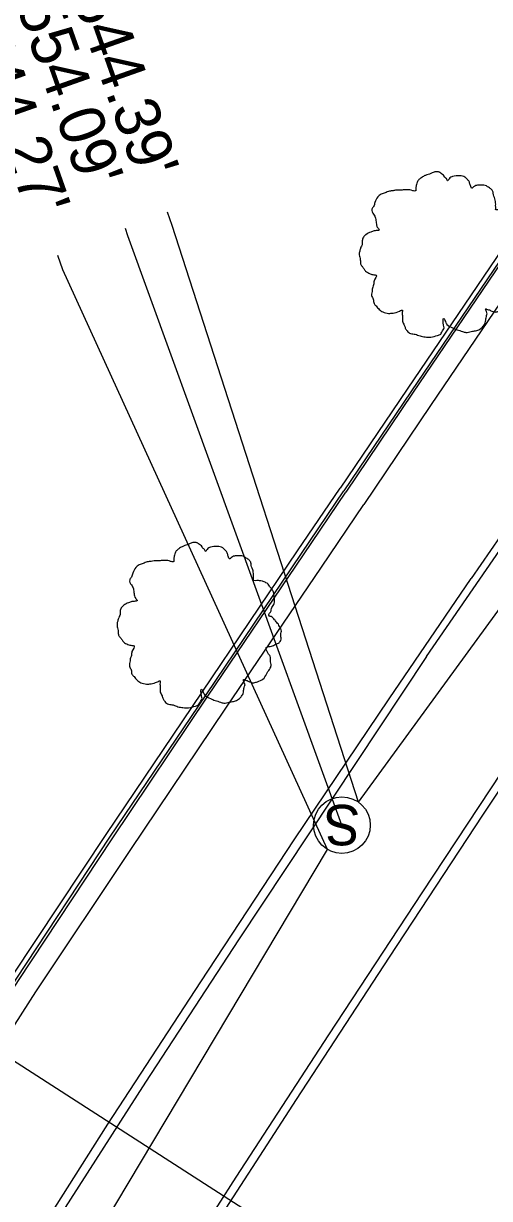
# Model space of a CAD drawing. Extents: x 2004847 to 2009016, y 1134161 to 1140101.
# Drawn here: x 2007937.9 to 2007979, y 1139162.8 to 1139266.5 of the extents above; entities that cross this region are included whole.
import ezdxf

# ---------------------------------------------------------------- set-up
doc = ezdxf.new("R2010")
doc.units = 0
for name, color, linetype in [('RD_EX_Curb', 7, 'Continuous'), ('RD_EX_DR_Pipe', 7, 'Continuous'), ('RD_EX_Pavement_Markings', 7, 'Continuous'), ('RD_EX_Road', 7, 'Continuous'), ('RD_EX_SU_Sewer', 7, 'Continuous'), ('RD_EX_UT', 7, 'Continuous'), ('RD_EX_VEG', 7, 'Continuous'), ('RD_Sketch2', 7, 'Continuous')]:
    doc.layers.add(name, color=color, linetype=linetype)

msp = doc.modelspace()

# ---------------------------------------------------------------- linework, layer by layer
at = {"layer": 'RD_EX_Curb'}
for points in [[(2008147.05, 1139457.63), (2008142.1, 1139452.03), (2008132.19, 1139440.78), (2008122.29, 1139429.45), (2008112.4, 1139418.06), (2008102.57, 1139406.58), (2008092.86, 1139395.05), (2008086.98, 1139387.9), (2008061.17, 1139355.61), (2008051.82, 1139343.7), (2008042.56, 1139331.81), (2008033.39, 1139319.85), (2008024.2, 1139307.82), (2008015.14, 1139295.8), (2008006.19, 1139283.63), (2007997.4, 1139271.42), (2007988.73, 1139259.12), (2007980.17, 1139246.69), (2007971.74, 1139234.24), (2007965.84, 1139225.5)], [(2008147.33, 1139457.38), (2008142.38, 1139451.77), (2008132.47, 1139440.54), (2008122.59, 1139429.19), (2008112.68, 1139417.82), (2008102.89, 1139406.32), (2008093.19, 1139394.77), (2008087.28, 1139387.66), (2008061.46, 1139355.38), (2008052.12, 1139343.47), (2008042.89, 1139331.55), (2008033.72, 1139319.6), (2008024.54, 1139307.57), (2008015.49, 1139295.54), (2008006.55, 1139283.38), (2007997.72, 1139271.19), (2007989.08, 1139258.88), (2007980.5, 1139246.46), (2007972.07, 1139234.01), (2007966.16, 1139225.27)], [(2008147.54, 1139457.19), (2008142.57, 1139451.61), (2008132.67, 1139440.36), (2008122.79, 1139429.01), (2008112.91, 1139417.63), (2008103.09, 1139406.14), (2008093.43, 1139394.57), (2008087.52, 1139387.46), (2008061.63, 1139355.25), (2008052.3, 1139343.33), (2008043.07, 1139331.42), (2008033.88, 1139319.47), (2008024.69, 1139307.46), (2008015.68, 1139295.4), (2008006.73, 1139283.25), (2007997.9, 1139271.07), (2007989.23, 1139258.77), (2007980.65, 1139246.35), (2007972.22, 1139233.9), (2007966.32, 1139225.16)], [(2007851.74, 1139039.76), (2007859.24, 1139052.98), (2007866.61, 1139066.11), (2007873.99, 1139079.28), (2007881.46, 1139092.4), (2007889.19, 1139105.44), (2007896.87, 1139118.33), (2007904.72, 1139131.27), (2007912.69, 1139144.1), (2007920.68, 1139156.93), (2007928.66, 1139169.64), (2007936.89, 1139182.44), (2007945.18, 1139194.94), (2007953.65, 1139207.52), (2007962.07, 1139219.98), (2007965.84, 1139225.5)], [(2007852.17, 1139039.53), (2007859.64, 1139052.76), (2007866.98, 1139065.9), (2007874.37, 1139079.07), (2007881.83, 1139092.18), (2007889.55, 1139105.22), (2007897.24, 1139118.11), (2007905.04, 1139131.08), (2007913.02, 1139143.89), (2007921.07, 1139156.68), (2007929.04, 1139169.4), (2007937.26, 1139182.2), (2007945.52, 1139194.72), (2007954.01, 1139207.28), (2007962.42, 1139219.75), (2007966.16, 1139225.27)], [(2007852.4, 1139039.41), (2007859.85, 1139052.64), (2007867.2, 1139065.77), (2007874.59, 1139078.94), (2007882.05, 1139092.06), (2007889.77, 1139105.09), (2007897.44, 1139117.99), (2007905.23, 1139130.96), (2007913.16, 1139143.81), (2007921.23, 1139156.58), (2007929.25, 1139169.27), (2007937.47, 1139182.06), (2007945.72, 1139194.58), (2007954.17, 1139207.17), (2007962.6, 1139219.62), (2007966.32, 1139225.16)]]:
    msp.add_lwpolyline(points, dxfattribs=at)
at = {"layer": 'RD_EX_DR_Pipe'}
msp.add_line((2007976.72, 1139149.41), (2007900.5, 1139198.52), dxfattribs=at)
at = {"layer": 'RD_EX_Pavement_Markings'}
for points in [[(2007973.46, 1139210.66), (2007982.28, 1139223.44), (2007990.81, 1139235.78), (2007999.38, 1139248.08), (2008008.08, 1139260.31), (2008016.79, 1139272.51), (2008025.63, 1139284.63), (2008034.56, 1139296.69), (2008043.5, 1139308.73), (2008052.62, 1139320.64), (2008061.76, 1139332.53), (2008070.97, 1139344.37), (2008080.36, 1139356.07), (2008089.77, 1139367.76), (2008099.32, 1139379.32), (2008108.89, 1139390.87), (2008118.51, 1139402.38), (2008128.29, 1139413.75), (2008138.1, 1139425.1), (2008148.01, 1139436.36), (2008157.99, 1139447.56), (2008167.91, 1139458.51)], [(2008152.69, 1139442.67), (2008142.4, 1139431.03), (2008132.52, 1139419.74), (2008122.73, 1139408.38), (2008113.04, 1139396.93), (2008103.43, 1139385.41), (2008093.91, 1139373.81), (2008084.44, 1139362.18), (2008075.07, 1139350.47), (2008065.73, 1139338.73), (2008056.54, 1139326.88), (2008047.42, 1139314.97), (2008038.37, 1139303.01), (2008029.45, 1139290.95), (2008020.58, 1139278.85), (2008011.82, 1139266.67), (2008003.11, 1139254.46), (2007994.46, 1139242.21), (2007985.9, 1139229.89), (2007977.39, 1139217.54)], [(2007820.16, 1138947.4), (2007826.83, 1138960.83), (2007833.55, 1138974.24), (2007840.43, 1138987.57), (2007847.34, 1139000.89), (2007854.38, 1139014.13), (2007861.47, 1139027.35), (2007868.59, 1139040.55), (2007875.89, 1139053.66), (2007883.24, 1139066.73), (2007890.69, 1139079.75), (2007898.22, 1139092.72), (2007905.89, 1139105.61), (2007913.58, 1139118.49), (2007921.39, 1139131.3), (2007929.29, 1139144.05), (2007937.31, 1139156.73), (2007945.33, 1139169.4), (2007953.55, 1139181.95), (2007961.78, 1139194.49), (2007970.17, 1139206.92), (2007977.39, 1139217.54)], [(2007973.46, 1139210.66), (2007965.17, 1139198.16), (2007956.87, 1139185.66), (2007948.65, 1139173.11), (2007940.57, 1139160.48), (2007932.49, 1139147.84), (2007924.57, 1139135.1), (2007916.73, 1139122.31), (2007908.97, 1139109.48), (2007901.36, 1139096.55), (2007893.75, 1139083.62), (2007886.25, 1139070.63), (2007878.89, 1139057.56), (2007871.56, 1139044.47), (2007864.4, 1139031.29), (2007857.28, 1139018.09), (2007850.19, 1139004.87), (2007843.29, 1138991.55), (2007836.39, 1138978.23)], [(2007986.72, 1139209.15), (2007978.4, 1139196.67), (2007970.16, 1139184.14), (2007961.96, 1139171.58), (2007953.8, 1139158.99), (2007945.77, 1139146.32), (2007937.75, 1139133.65), (2007929.91, 1139120.86), (2007922.12, 1139108.04), (2007914.38, 1139095.19), (2007906.86, 1139082.21), (2007899.34, 1139069.23), (2007891.95, 1139056.18), (2007884.58, 1139043.12), (2007877.35, 1139029.97), (2007870.18, 1139016.79), (2007863.13, 1139003.56), (2007856.12, 1138990.3), (2007849.26, 1138976.96), (2007842.46, 1138963.59), (2007835.74, 1138950.18)], [(2007831.32, 1138942.8), (2007838.01, 1138956.23), (2007844.73, 1138969.64), (2007851.64, 1138982.96), (2007858.55, 1138996.27), (2007865.52, 1139009.55), (2007872.67, 1139022.73), (2007879.83, 1139035.92), (2007887.17, 1139049), (2007894.57, 1139062.05), (2007901.97, 1139075.1), (2007909.48, 1139088.08), (2007917.07, 1139101.02), (2007924.77, 1139113.89), (2007932.64, 1139126.66), (2007940.53, 1139139.42), (2007948.57, 1139152.08), (2007956.67, 1139164.71), (2007964.82, 1139177.29), (2007973.08, 1139189.82), (2007983.12, 1139205.05)]]:
    msp.add_lwpolyline(points, dxfattribs=at)
at = {"layer": 'RD_EX_Road'}
for points in [[(2008148.91, 1139455.96), (2008143.96, 1139450.38), (2008134.06, 1139439.13), (2008124.21, 1139427.76), (2008114.34, 1139416.4), (2008104.53, 1139404.93), (2008094.87, 1139393.37), (2008088.97, 1139386.27), (2008063.15, 1139354.04), (2008053.82, 1139342.15), (2008044.57, 1139330.26), (2008035.4, 1139318.33), (2008026.2, 1139306.35), (2008017.19, 1139294.3), (2008008.25, 1139282.15), (2007999.47, 1139269.95), (2007990.81, 1139257.66), (2007982.24, 1139245.25), (2007973.81, 1139232.81), (2007967.91, 1139224.07)], [(2007854.06, 1139038.51), (2007861.51, 1139051.72), (2007868.85, 1139064.84), (2007876.23, 1139078), (2007883.69, 1139091.1), (2007891.4, 1139104.12), (2007899.06, 1139117.02), (2007906.85, 1139129.97), (2007914.77, 1139142.81), (2007922.77, 1139155.61), (2007930.78, 1139168.29), (2007938.99, 1139181.07), (2007947.3, 1139193.55), (2007955.76, 1139206.1), (2007964.18, 1139218.54), (2007967.91, 1139224.07)]]:
    msp.add_lwpolyline(points, dxfattribs=at)
at = {"layer": 'RD_EX_SU_Sewer'}
msp.add_circle((2007965.99, 1139195.78), 2.5, dxfattribs=at)
at = {"layer": 'RD_EX_UT'}
for p, q in [((2007967.46, 1139197.8), (2008044.58, 1139303.82)), ((2007865.16, 1139026.69), (2007964.71, 1139193.63))]:
    msp.add_line(p, q, dxfattribs=at)
at = {"layer": 'RD_EX_VEG'}
for points in [[(2007974.58, 1139253.41), (2007974.28, 1139253.43), (2007973.95, 1139253.33), (2007973.7, 1139253.23), (2007973.48, 1139253.16), (2007973.25, 1139253.06), (2007972.95, 1139252.88), (2007972.73, 1139252.68), (2007972.6, 1139252.43), (2007972.55, 1139252.21), (2007972.5, 1139251.93), (2007972.5, 1139251.76), (2007972.38, 1139251.73), (2007972.23, 1139251.76), (2007971.98, 1139251.83), (2007971.73, 1139251.83), (2007971.48, 1139251.83), (2007971.13, 1139251.81), (2007970.78, 1139251.81), (2007970.5, 1139251.76), (2007970.18, 1139251.71), (2007969.8, 1139251.58), (2007969.45, 1139251.46), (2007969.15, 1139251.21), (2007968.9, 1139250.73), (2007968.78, 1139250.38), (2007968.63, 1139250.13), (2007968.78, 1139249.68), (2007968.95, 1139249.33), (2007968.98, 1139249.13), (2007969.05, 1139248.71), (2007969.15, 1139248.48), (2007969.28, 1139248.28), (2007969.2, 1139248.26), (2007968.83, 1139248.21), (2007968.53, 1139248.11), (2007968.11, 1139247.88), (2007967.88, 1139247.66), (2007967.78, 1139247.33), (2007967.76, 1139246.98), (2007967.66, 1139246.78), (2007967.58, 1139246.51), (2007967.56, 1139246.43), (2007967.51, 1139246.11), (2007967.61, 1139245.66), (2007967.63, 1139245.31), (2007967.76, 1139245.09), (2007967.91, 1139244.91), (2007968.08, 1139244.66), (2007968.48, 1139244.44), (2007968.8, 1139244.34), (2007969, 1139244.31), (2007968.83, 1139243.81), (2007968.78, 1139243.46), (2007968.66, 1139243.06), (2007968.66, 1139242.99), (2007968.61, 1139242.51), (2007968.75, 1139242.19), (2007968.83, 1139241.81), (2007969, 1139241.59), (2007969.28, 1139241.29), (2007969.6, 1139241.06), (2007970.1, 1139240.94), (2007970.5, 1139240.96), (2007971.08, 1139241.14), (2007971.33, 1139241.21), (2007971.3, 1139241.04), (2007971.33, 1139240.66), (2007971.33, 1139240.24), (2007971.48, 1139239.91), (2007971.58, 1139239.64), (2007971.73, 1139239.39), (2007972.05, 1139239.16), (2007972.45, 1139239.09), (2007972.88, 1139238.94), (2007973.33, 1139238.86), (2007973.83, 1139238.84), (2007974.43, 1139238.99), (2007974.7, 1139239.11), (2007974.8, 1139239.29), (2007975, 1139239.66), (2007974.95, 1139239.89), (2007974.98, 1139240.49), (2007975.08, 1139240.31), (2007975.25, 1139239.96), (2007975.75, 1139239.66), (2007976.15, 1139239.49), (2007976.63, 1139239.34), (2007976.93, 1139239.26), (2007977.4, 1139239.34), (2007977.78, 1139239.41), (2007978.15, 1139239.54), (2007978.45, 1139239.81), (2007978.63, 1139240.09), (2007978.68, 1139240.36), (2007978.75, 1139240.74), (2007978.8, 1139240.91)], [(2007978.8, 1139240.91), (2007978.73, 1139241.09), (2007978.68, 1139241.34), (2007978.75, 1139241.31), (2007978.93, 1139241.26), (2007979.2, 1139241.14), (2007979.43, 1139241.06), (2007979.75, 1139241.09), (2007980.03, 1139241.19), (2007980.47, 1139241.46), (2007980.75, 1139241.94), (2007981.02, 1139242.34), (2007981.1, 1139242.66), (2007981.05, 1139242.89), (2007981.02, 1139243.39), (2007980.82, 1139243.64), (2007980.77, 1139243.76), (2007980.67, 1139244.16), (2007980.75, 1139244.21), (2007981.02, 1139244.26), (2007981.4, 1139244.39), (2007981.67, 1139244.51), (2007981.9, 1139244.69), (2007981.97, 1139244.91), (2007981.95, 1139245.31), (2007982, 1139245.71), (2007981.92, 1139245.86), (2007981.82, 1139246.01), (2007981.75, 1139246.21), (2007981.6, 1139246.36), (2007981.5, 1139246.51), (2007981.4, 1139246.61), (2007981.27, 1139246.76), (2007981.1, 1139246.88), (2007980.95, 1139246.93), (2007980.9, 1139247.08), (2007981.05, 1139247.28), (2007981.1, 1139247.38), (2007981.12, 1139247.61), (2007981.35, 1139247.96), (2007981.4, 1139248.36), (2007981.35, 1139248.78), (2007981.3, 1139249.06), (2007981.15, 1139249.33), (2007980.95, 1139249.58), (2007980.82, 1139249.76), (2007980.65, 1139249.88), (2007980.32, 1139250.01), (2007980.08, 1139250.06), (2007979.73, 1139250.06), (2007979.53, 1139250.11), (2007979.55, 1139250.16), (2007979.55, 1139250.31), (2007979.55, 1139250.58), (2007979.48, 1139251.03), (2007979.33, 1139251.53), (2007979.33, 1139251.56), (2007979.23, 1139251.81), (2007979, 1139252.01), (2007978.83, 1139252.11), (2007978.63, 1139252.23), (2007978.38, 1139252.26), (2007978.08, 1139252.26), (2007977.8, 1139252.21), (2007977.6, 1139252.11), (2007977.43, 1139251.98), (2007977.35, 1139252.13), (2007977.25, 1139252.43), (2007977.2, 1139252.58), (2007977.05, 1139252.76), (2007976.83, 1139252.96), (2007976.38, 1139253.08), (2007975.75, 1139253.01), (2007975.45, 1139252.81), (2007975.3, 1139252.63), (2007975.25, 1139252.76), (2007975.05, 1139252.96), (2007974.95, 1139253.13), (2007974.78, 1139253.26), (2007974.63, 1139253.36), (2007974.53, 1139253.41)], [(2007953.22, 1139220.7), (2007952.92, 1139220.72), (2007952.6, 1139220.62), (2007952.35, 1139220.52), (2007952.12, 1139220.45), (2007951.9, 1139220.35), (2007951.6, 1139220.17), (2007951.37, 1139219.97), (2007951.25, 1139219.72), (2007951.2, 1139219.5), (2007951.15, 1139219.22), (2007951.15, 1139219.05), (2007951.02, 1139219.02), (2007950.87, 1139219.05), (2007950.62, 1139219.12), (2007950.37, 1139219.12), (2007950.12, 1139219.12), (2007949.77, 1139219.1), (2007949.42, 1139219.1), (2007949.15, 1139219.05), (2007948.82, 1139219), (2007948.45, 1139218.87), (2007948.1, 1139218.75), (2007947.8, 1139218.5), (2007947.55, 1139218.02), (2007947.42, 1139217.67), (2007947.27, 1139217.42), (2007947.42, 1139216.97), (2007947.6, 1139216.63), (2007947.62, 1139216.43), (2007947.7, 1139216), (2007947.8, 1139215.78), (2007947.92, 1139215.58), (2007947.85, 1139215.55), (2007947.47, 1139215.5), (2007947.17, 1139215.4), (2007946.75, 1139215.18), (2007946.52, 1139214.95), (2007946.42, 1139214.63), (2007946.4, 1139214.28), (2007946.3, 1139214.08), (2007946.22, 1139213.8), (2007946.2, 1139213.73), (2007946.15, 1139213.4), (2007946.25, 1139212.95), (2007946.27, 1139212.6), (2007946.4, 1139212.38), (2007946.55, 1139212.2), (2007946.72, 1139211.95), (2007947.12, 1139211.73), (2007947.45, 1139211.63), (2007947.65, 1139211.6), (2007947.47, 1139211.1), (2007947.42, 1139210.75), (2007947.3, 1139210.35), (2007947.3, 1139210.28), (2007947.25, 1139209.8), (2007947.4, 1139209.48), (2007947.47, 1139209.1), (2007947.65, 1139208.88), (2007947.92, 1139208.58), (2007948.25, 1139208.35), (2007948.75, 1139208.23), (2007949.15, 1139208.25), (2007949.72, 1139208.43), (2007949.97, 1139208.5), (2007949.95, 1139208.33), (2007949.97, 1139207.95), (2007949.97, 1139207.53), (2007950.12, 1139207.2), (2007950.22, 1139206.93), (2007950.37, 1139206.68), (2007950.7, 1139206.45), (2007951.1, 1139206.38), (2007951.52, 1139206.23), (2007951.97, 1139206.15), (2007952.47, 1139206.13), (2007953.07, 1139206.28), (2007953.35, 1139206.4), (2007953.45, 1139206.58), (2007953.65, 1139206.95), (2007953.6, 1139207.18), (2007953.62, 1139207.78), (2007953.72, 1139207.6), (2007953.9, 1139207.25), (2007954.4, 1139206.95), (2007954.8, 1139206.78), (2007955.27, 1139206.63), (2007955.57, 1139206.55), (2007956.04, 1139206.63), (2007956.42, 1139206.7), (2007956.79, 1139206.83), (2007957.09, 1139207.1), (2007957.27, 1139207.38), (2007957.32, 1139207.65), (2007957.39, 1139208.03), (2007957.44, 1139208.2)], [(2007957.44, 1139208.2), (2007957.37, 1139208.38), (2007957.32, 1139208.63), (2007957.39, 1139208.6), (2007957.57, 1139208.55), (2007957.84, 1139208.43), (2007958.07, 1139208.35), (2007958.39, 1139208.38), (2007958.67, 1139208.48), (2007959.12, 1139208.75), (2007959.39, 1139209.23), (2007959.67, 1139209.63), (2007959.74, 1139209.95), (2007959.69, 1139210.18), (2007959.67, 1139210.68), (2007959.47, 1139210.93), (2007959.42, 1139211.05), (2007959.32, 1139211.45), (2007959.39, 1139211.5), (2007959.67, 1139211.55), (2007960.04, 1139211.68), (2007960.32, 1139211.8), (2007960.54, 1139211.98), (2007960.62, 1139212.2), (2007960.59, 1139212.6), (2007960.64, 1139213), (2007960.57, 1139213.15), (2007960.47, 1139213.3), (2007960.39, 1139213.5), (2007960.24, 1139213.65), (2007960.14, 1139213.8), (2007960.04, 1139213.9), (2007959.92, 1139214.05), (2007959.74, 1139214.18), (2007959.59, 1139214.23), (2007959.54, 1139214.38), (2007959.69, 1139214.58), (2007959.74, 1139214.68), (2007959.77, 1139214.9), (2007959.99, 1139215.25), (2007960.04, 1139215.65), (2007959.99, 1139216.08), (2007959.94, 1139216.35), (2007959.79, 1139216.63), (2007959.59, 1139216.87), (2007959.47, 1139217.05), (2007959.29, 1139217.17), (2007958.97, 1139217.3), (2007958.72, 1139217.35), (2007958.37, 1139217.35), (2007958.17, 1139217.4), (2007958.19, 1139217.45), (2007958.19, 1139217.6), (2007958.19, 1139217.87), (2007958.12, 1139218.32), (2007957.97, 1139218.82), (2007957.97, 1139218.85), (2007957.87, 1139219.1), (2007957.64, 1139219.3), (2007957.47, 1139219.4), (2007957.27, 1139219.52), (2007957.02, 1139219.55), (2007956.72, 1139219.55), (2007956.44, 1139219.5), (2007956.24, 1139219.4), (2007956.07, 1139219.27), (2007955.99, 1139219.42), (2007955.89, 1139219.72), (2007955.84, 1139219.87), (2007955.69, 1139220.05), (2007955.47, 1139220.25), (2007955.02, 1139220.37), (2007954.4, 1139220.3), (2007954.1, 1139220.1), (2007953.95, 1139219.92), (2007953.9, 1139220.05), (2007953.7, 1139220.25), (2007953.6, 1139220.42), (2007953.42, 1139220.55), (2007953.27, 1139220.65), (2007953.17, 1139220.7)]]:
    msp.add_spline(points, degree=3, dxfattribs=at)
at = {"layer": 'RD_Sketch2'}
for points in [[(2007967.46, 1139197.8), (2007951.02, 1139248.7), (2007950.61, 1139249.86)], [(2007965.99, 1139195.78), (2007947.12, 1139247.77), (2007946.89, 1139248.43)], [(2007964.71, 1139193.63), (2007941.36, 1139244.77), (2007940.92, 1139246.03)]]:
    msp.add_lwpolyline(points, dxfattribs=at)

# ---------------------------------------------------------------- texts
at = {"layer": 'RD_EX_SU_Sewer'}
msp.add_text('S', height=3.57, rotation=180, dxfattribs=at).set_placement((2007967.61, 1139197.57))
at = {"layer": 'RD_Sketch2'}
for s, p in [("TOP=554.09'", (2007932.55, 1139281.43)), ("INV=544.39'", (2007938.15, 1139280.22)), ("INV=544.27'", (2007928.57, 1139276.92))]:
    msp.add_text(s, height=4, rotation=289.4494, dxfattribs=at).set_placement(p)

doc.saveas('drawing.dxf')
